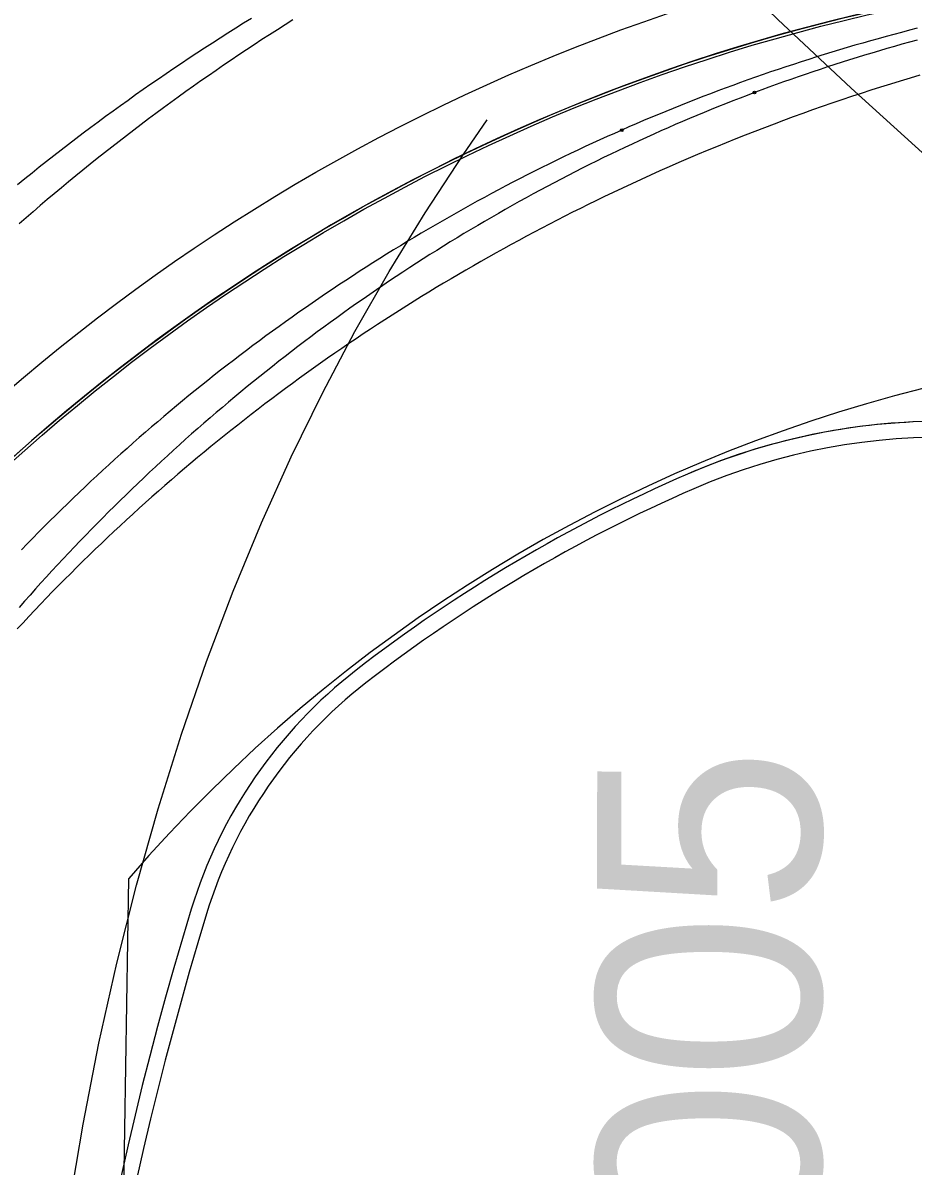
# Model space of a CAD drawing. Extents: x -14 to 1565148, y -25 to 642856.
# Drawn here: x 1564794.96 to 1564822.81, y 636507.79 to 636543.56 of the extents above; entities that cross this region are included whole.
import ezdxf

# ---------------------------------------------------------------- set-up
doc = ezdxf.new("R2010")
doc.units = 0
for name, color, linetype in [('DR_P_Erosion_Control', 7, 'Continuous'), ('GE_P_Alignment_100_Stations', 7, 'Continuous'), ('GE_P_Driveway_CL', 7, 'Continuous'), ('GE_X_Alignment', 7, 'Continuous'), ('PV_P_EOP', 7, 'Continuous'), ('SC_Shading2', 7, 'Continuous'), ('TR_Turning_Path28', 7, 'Continuous'), ('TR_Turning_Path28 - Copy-1', 7, 'Continuous'), ('VG_P_Text', 7, 'Continuous')]:
    doc.layers.add(name, color=color, linetype=linetype)

msp = doc.modelspace()

# ---------------------------------------------------------------- linework, layer by layer
at = {"layer": 'DR_P_Erosion_Control'}
for points in [[(1564799.222, 636565.807), (1564800.117, 636564.572), (1564801.953, 636562.12), (1564803.847, 636559.696), (1564805.797, 636557.306), (1564807.8, 636554.948), (1564809.855, 636552.624), (1564811.961, 636550.334), (1564814.117, 636548.079), (1564816.322, 636545.858), (1564818.575, 636543.671), (1564820.874, 636541.519), (1564823.215, 636539.404), (1564825.581, 636537.338), (1564827.964, 636535.325), (1564830.357, 636533.363), (1564832.751, 636531.453), (1564834.655, 636529.964)], [(1564795.653, 636500.699), (1564795.708, 636501.23), (1564796.024, 636503.898), (1564796.402, 636506.521), (1564796.84, 636509.105), (1564797.338, 636511.645), (1564797.897, 636514.139), (1564798.514, 636516.583), (1564799.188, 636518.974), (1564799.918, 636521.307), (1564800.702, 636523.578), (1564801.537, 636525.784), (1564802.421, 636527.92), (1564803.352, 636529.987), (1564804.327, 636531.979), (1564805.348, 636533.906), (1564806.419, 636535.782), (1564807.546, 636537.62), (1564808.737, 636539.436), (1564809.486, 636540.524)]]:
    msp.add_lwpolyline(points, dxfattribs=at)
at = {"layer": 'GE_P_Alignment_100_Stations'}
for points in [[(1564823.023, 636541.925), (1564822.716, 636541.834), (1564822.41, 636541.741), (1564822.103, 636541.646), (1564821.797, 636541.55), (1564821.492, 636541.452), (1564821.187, 636541.353), (1564820.882, 636541.252), (1564820.578, 636541.15), (1564820.274, 636541.047), (1564819.97, 636540.941), (1564819.667, 636540.835), (1564819.365, 636540.727), (1564819.063, 636540.617), (1564818.761, 636540.506), (1564818.46, 636540.394), (1564818.159, 636540.28), (1564817.859, 636540.164), (1564817.56, 636540.047), (1564817.261, 636539.929), (1564816.962, 636539.809), (1564816.664, 636539.687), (1564816.367, 636539.565), (1564816.07, 636539.44), (1564815.773, 636539.314), (1564815.478, 636539.187), (1564815.183, 636539.058), (1564814.888, 636538.928), (1564814.594, 636538.796), (1564814.301, 636538.663), (1564814.008, 636538.528), (1564813.716, 636538.392), (1564813.424, 636538.254), (1564813.134, 636538.115)], [(1564813.134, 636538.115), (1564812.889, 636537.996), (1564812.645, 636537.877), (1564812.401, 636537.756), (1564812.159, 636537.635), (1564811.916, 636537.512), (1564811.674, 636537.389), (1564811.433, 636537.264), (1564811.193, 636537.139), (1564810.953, 636537.012), (1564810.713, 636536.885), (1564810.475, 636536.756), (1564810.237, 636536.627), (1564809.999, 636536.496), (1564809.762, 636536.365), (1564809.526, 636536.232), (1564809.29, 636536.099), (1564809.055, 636535.964), (1564808.82, 636535.829), (1564808.587, 636535.692), (1564808.354, 636535.555), (1564808.121, 636535.416), (1564807.889, 636535.277), (1564807.658, 636535.136), (1564807.427, 636534.995), (1564807.197, 636534.853), (1564806.968, 636534.709), (1564806.74, 636534.565), (1564806.512, 636534.42), (1564806.285, 636534.273), (1564806.058, 636534.126), (1564805.832, 636533.978), (1564805.607, 636533.829), (1564805.383, 636533.678), (1564805.159, 636533.527), (1564804.936, 636533.375), (1564804.713, 636533.222), (1564804.492, 636533.068), (1564804.271, 636532.913), (1564804.051, 636532.757), (1564803.831, 636532.6), (1564803.613, 636532.442), (1564803.395, 636532.283), (1564803.177, 636532.124), (1564802.961, 636531.963), (1564802.745, 636531.801), (1564802.53, 636531.639), (1564802.316, 636531.475), (1564802.103, 636531.311), (1564801.89, 636531.145), (1564801.678, 636530.979), (1564801.467, 636530.812), (1564801.257, 636530.644), (1564801.047, 636530.474), (1564800.838, 636530.304), (1564800.63, 636530.134), (1564800.423, 636529.962), (1564800.217, 636529.789), (1564800.011, 636529.615), (1564799.807, 636529.441), (1564799.603, 636529.265), (1564799.399, 636529.089), (1564799.197, 636528.912), (1564798.996, 636528.734), (1564798.795, 636528.555), (1564798.595, 636528.375), (1564798.396, 636528.194), (1564798.198, 636528.012), (1564798.001, 636527.83), (1564797.804, 636527.647), (1564797.609, 636527.462), (1564797.414, 636527.277), (1564797.22, 636527.091), (1564797.027, 636526.905), (1564796.835, 636526.717), (1564796.644, 636526.529), (1564796.453, 636526.339), (1564796.264, 636526.149), (1564796.075, 636525.958), (1564795.887, 636525.766), (1564795.7, 636525.574), (1564795.514, 636525.38), (1564795.329, 636525.186), (1564795.145, 636524.991), (1564794.962, 636524.795), (1564794.78, 636524.598)]]:
    msp.add_lwpolyline(points, dxfattribs=at)
msp.add_arc((1564832.341, 636489.435), 69.712, 118.46655, 137.75402, dxfattribs=at)
at = {"layer": 'GE_P_Driveway_CL'}
for centre, radius, start, end in [((1564834.986, 636485.101), 60.333, 360, 269.30622), ((1564834.986, 636485.101), 60.333, 360, 269.30622), ((1564823.714, 636511.095), 20, 62.2648, 113.4449), ((1564823.714, 636511.095), 20, 62.2648, 113.4449), ((1564834.986, 636485.101), 48.333, 113.4449, 127.7689), ((1564834.986, 636485.101), 48.333, 113.4449, 127.7689), ((1564814.571, 636511.45), 15, 127.7689, 163.0099), ((1564814.571, 636511.45), 15, 127.7689, 163.0099), ((1564905.424, 636483.69), 110, 163.00991, 194.69642), ((1564905.424, 636483.69), 110, 163.00991, 194.69642)]:
    msp.add_arc(centre, radius, start, end, dxfattribs=at)
at = {"layer": 'GE_X_Alignment'}
msp.add_circle((1564834.986, 636485.101), 60.25, dxfattribs=at)
for centre, radius, start, end in [((1564823.714, 636511.095), 20, 92.5792, 113.4449), ((1564834.986, 636485.101), 48.333, 113.4449, 127.7689), ((1564814.571, 636511.45), 15, 127.7689, 163.0099), ((1564905.424, 636483.69), 110, 163.00991, 194.69642)]:
    msp.add_arc(centre, radius, start, end, dxfattribs=at)
at = {"layer": 'PV_P_EOP'}
for radius in [62, 60.333, 60.25]:
    msp.add_circle((1564834.986, 636485.101), radius, dxfattribs=at)
for centre, radius, start, end in [((1564823.714, 636511.095), 20, 62.2648, 113.4449), ((1564823.714, 636511.095), 19.5, 62.2648, 113.4449), ((1564834.986, 636485.101), 48.333, 113.4449, 127.7689), ((1564834.986, 636485.101), 47.833, 113.4449, 127.7689), ((1564814.571, 636511.45), 15, 127.7689, 163.0099), ((1564814.571, 636511.45), 14.5, 127.7689, 163.0099), ((1564905.424, 636483.69), 110, 163.00991, 194.69642), ((1564905.424, 636483.69), 109.5, 163.00991, 194.69642)]:
    msp.add_arc(centre, radius, start, end, dxfattribs=at)
at = {"layer": 'SC_Shading2'}
msp.add_line((1564797.267, 636454.613), (1564798.272, 636516.791), dxfattribs=at)
msp.add_arc((1564834.986, 636485.101), 48.5, 218.9483, 139.2008, dxfattribs=at)
at = {"layer": 'TR_Turning_Path28'}
for points in [[(1564802.111, 636543.701), (1564801.865, 636543.549), (1564801.619, 636543.396), (1564801.374, 636543.241), (1564801.13, 636543.086), (1564800.886, 636542.929), (1564800.643, 636542.771), (1564800.401, 636542.613), (1564800.159, 636542.453), (1564799.918, 636542.292), (1564799.678, 636542.13), (1564799.438, 636541.967), (1564799.199, 636541.803), (1564798.961, 636541.638), (1564798.723, 636541.472), (1564798.486, 636541.305), (1564798.25, 636541.137), (1564798.014, 636540.968), (1564797.779, 636540.798), (1564797.545, 636540.627), (1564797.312, 636540.455), (1564797.079, 636540.282), (1564796.847, 636540.108), (1564796.616, 636539.932), (1564796.385, 636539.756), (1564796.155, 636539.579), (1564795.926, 636539.401), (1564795.698, 636539.222), (1564795.47, 636539.042), (1564795.244, 636538.861), (1564795.018, 636538.679), (1564794.792, 636538.496)], [(1564822.942, 636543.392), (1564822.697, 636543.328), (1564822.453, 636543.264), (1564822.208, 636543.199), (1564821.965, 636543.133), (1564821.721, 636543.066), (1564821.478, 636542.998), (1564821.235, 636542.929), (1564820.993, 636542.859), (1564820.751, 636542.788), (1564820.51, 636542.716), (1564820.269, 636542.643), (1564820.028, 636542.569), (1564819.787, 636542.494), (1564819.548, 636542.418), (1564819.308, 636542.341), (1564819.069, 636542.263), (1564818.83, 636542.185), (1564818.592, 636542.105), (1564818.354, 636542.024), (1564818.117, 636541.942), (1564817.88, 636541.859), (1564817.644, 636541.776), (1564817.407, 636541.691), (1564817.172, 636541.605), (1564816.937, 636541.519), (1564816.702, 636541.431), (1564816.468, 636541.343), (1564816.234, 636541.253), (1564816.001, 636541.163), (1564815.768, 636541.071), (1564815.535, 636540.979), (1564815.303, 636540.885), (1564815.072, 636540.791), (1564814.841, 636540.696), (1564814.611, 636540.6), (1564814.381, 636540.503), (1564814.151, 636540.404), (1564813.922, 636540.305), (1564813.694, 636540.205)], [(1564813.694, 636540.205), (1564813.465, 636540.104), (1564813.237, 636540.002), (1564813.009, 636539.899), (1564812.781, 636539.794), (1564812.553, 636539.689), (1564812.325, 636539.582), (1564812.097, 636539.474), (1564811.87, 636539.365), (1564811.643, 636539.255), (1564811.417, 636539.144), (1564811.191, 636539.032), (1564810.965, 636538.919), (1564810.74, 636538.805), (1564810.515, 636538.69), (1564810.291, 636538.574), (1564810.067, 636538.457), (1564809.844, 636538.34), (1564809.621, 636538.221), (1564809.399, 636538.101), (1564809.177, 636537.98), (1564808.956, 636537.858), (1564808.735, 636537.735), (1564808.514, 636537.612), (1564808.295, 636537.487), (1564808.075, 636537.361), (1564807.856, 636537.235), (1564807.638, 636537.107), (1564807.42, 636536.979), (1564807.203, 636536.849), (1564806.986, 636536.719), (1564806.77, 636536.587), (1564806.554, 636536.455), (1564806.339, 636536.322), (1564806.124, 636536.188), (1564805.91, 636536.052), (1564805.696, 636535.916), (1564805.483, 636535.779), (1564805.271, 636535.641), (1564805.059, 636535.502), (1564804.847, 636535.363), (1564804.637, 636535.222), (1564804.427, 636535.08), (1564804.217, 636534.938), (1564804.008, 636534.794), (1564803.799, 636534.65), (1564803.592, 636534.505), (1564803.384, 636534.358), (1564803.178, 636534.211), (1564802.972, 636534.063), (1564802.766, 636533.914), (1564802.561, 636533.765), (1564802.357, 636533.614), (1564802.153, 636533.462), (1564801.95, 636533.31), (1564801.748, 636533.157), (1564801.546, 636533.002), (1564801.345, 636532.847), (1564801.145, 636532.691), (1564800.945, 636532.535), (1564800.746, 636532.377), (1564800.547, 636532.218), (1564800.349, 636532.059), (1564800.152, 636531.899), (1564799.955, 636531.737), (1564799.759, 636531.575), (1564799.564, 636531.413), (1564799.37, 636531.249), (1564799.176, 636531.084), (1564798.982, 636530.919), (1564798.79, 636530.753), (1564798.598, 636530.586), (1564798.407, 636530.418), (1564798.216, 636530.249), (1564798.027, 636530.08), (1564797.838, 636529.909), (1564797.649, 636529.738), (1564797.461, 636529.566), (1564797.275, 636529.393), (1564797.088, 636529.22), (1564796.903, 636529.045), (1564796.718, 636528.87), (1564796.534, 636528.694), (1564796.351, 636528.517), (1564796.168, 636528.34), (1564795.986, 636528.161), (1564795.805, 636527.982), (1564795.624, 636527.802), (1564795.445, 636527.622), (1564795.266, 636527.44), (1564795.088, 636527.258), (1564794.91, 636527.075)]]:
    msp.add_lwpolyline(points, dxfattribs=at)
msp.add_circle((1564813.694, 636540.205), 0.0417, dxfattribs=at)
msp.add_circle((1564813.694, 636540.205), 0.0417, dxfattribs=at)
at = {"layer": 'TR_Turning_Path28 - Copy-1'}
for points in [[(1564803.408, 636543.655), (1564803.164, 636543.501), (1564802.921, 636543.347), (1564802.679, 636543.191), (1564802.437, 636543.035), (1564802.196, 636542.877), (1564801.956, 636542.718), (1564801.716, 636542.558), (1564801.477, 636542.397), (1564801.238, 636542.235), (1564801, 636542.072), (1564800.763, 636541.908), (1564800.526, 636541.742), (1564800.291, 636541.576), (1564800.055, 636541.409), (1564799.821, 636541.24), (1564799.587, 636541.07), (1564799.354, 636540.9), (1564799.121, 636540.728), (1564798.889, 636540.555), (1564798.658, 636540.382), (1564798.427, 636540.207), (1564798.198, 636540.031), (1564797.969, 636539.854), (1564797.74, 636539.676), (1564797.513, 636539.497), (1564797.286, 636539.317), (1564797.06, 636539.136), (1564796.834, 636538.954), (1564796.609, 636538.771), (1564796.385, 636538.587), (1564796.162, 636538.402), (1564795.94, 636538.217), (1564795.718, 636538.03), (1564795.497, 636537.842), (1564795.277, 636537.653), (1564795.057, 636537.463), (1564794.838, 636537.272)], [(1564822.938, 636543.019), (1564822.701, 636542.955), (1564822.465, 636542.889), (1564822.229, 636542.822), (1564821.994, 636542.755), (1564821.759, 636542.686), (1564821.525, 636542.617), (1564821.291, 636542.547), (1564821.058, 636542.475), (1564820.825, 636542.403), (1564820.593, 636542.33), (1564820.362, 636542.256), (1564820.13, 636542.181), (1564819.9, 636542.105), (1564819.67, 636542.028), (1564819.44, 636541.95), (1564819.211, 636541.871), (1564818.983, 636541.791), (1564818.755, 636541.711), (1564818.527, 636541.629), (1564818.301, 636541.546), (1564818.074, 636541.463), (1564817.849, 636541.379)], [(1564817.849, 636541.379), (1564817.623, 636541.293), (1564817.397, 636541.207), (1564817.172, 636541.119), (1564816.947, 636541.03), (1564816.721, 636540.94), (1564816.496, 636540.849), (1564816.271, 636540.757), (1564816.045, 636540.664), (1564815.82, 636540.569), (1564815.595, 636540.473), (1564815.37, 636540.376), (1564815.145, 636540.278), (1564814.92, 636540.179), (1564814.695, 636540.078), (1564814.47, 636539.977), (1564814.245, 636539.874), (1564814.021, 636539.77), (1564813.797, 636539.665), (1564813.574, 636539.559), (1564813.351, 636539.453), (1564813.128, 636539.345), (1564812.906, 636539.236), (1564812.684, 636539.125), (1564812.462, 636539.014), (1564812.241, 636538.902), (1564812.021, 636538.789), (1564811.8, 636538.675), (1564811.58, 636538.559), (1564811.361, 636538.443), (1564811.141, 636538.326), (1564810.923, 636538.207), (1564810.704, 636538.088), (1564810.486, 636537.967), (1564810.269, 636537.846), (1564810.052, 636537.723), (1564809.835, 636537.6), (1564809.619, 636537.475), (1564809.403, 636537.35), (1564809.188, 636537.223), (1564808.973, 636537.095), (1564808.759, 636536.967), (1564808.545, 636536.837), (1564808.331, 636536.707), (1564808.119, 636536.575), (1564807.906, 636536.443), (1564807.694, 636536.309), (1564807.483, 636536.175), (1564807.272, 636536.039), (1564807.061, 636535.903), (1564806.851, 636535.765), (1564806.642, 636535.627), (1564806.433, 636535.487), (1564806.225, 636535.347), (1564806.017, 636535.205), (1564805.809, 636535.063), (1564805.603, 636534.92), (1564805.396, 636534.776), (1564805.191, 636534.63), (1564804.985, 636534.484), (1564804.781, 636534.337), (1564804.577, 636534.189), (1564804.373, 636534.04), (1564804.17, 636533.89), (1564803.968, 636533.74), (1564803.766, 636533.588), (1564803.565, 636533.435), (1564803.364, 636533.282), (1564803.164, 636533.127), (1564802.965, 636532.972), (1564802.766, 636532.815), (1564802.568, 636532.658), (1564802.37, 636532.5), (1564802.173, 636532.341), (1564801.977, 636532.181), (1564801.781, 636532.02), (1564801.586, 636531.858), (1564801.392, 636531.695), (1564801.198, 636531.532), (1564801.004, 636531.367), (1564800.812, 636531.202), (1564800.62, 636531.036), (1564800.429, 636530.869), (1564800.238, 636530.701), (1564800.048, 636530.532), (1564799.859, 636530.362), (1564799.67, 636530.192), (1564799.482, 636530.02), (1564799.295, 636529.848), (1564799.108, 636529.675), (1564798.922, 636529.501), (1564798.737, 636529.326), (1564798.552, 636529.151), (1564798.368, 636528.974), (1564798.185, 636528.797), (1564798.002, 636528.619), (1564797.82, 636528.44), (1564797.639, 636528.26), (1564797.459, 636528.08), (1564797.279, 636527.898), (1564797.1, 636527.716), (1564796.922, 636527.533), (1564796.744, 636527.349), (1564796.568, 636527.165), (1564796.391, 636526.979), (1564796.216, 636526.793), (1564796.041, 636526.606), (1564795.868, 636526.418), (1564795.694, 636526.23), (1564795.522, 636526.04), (1564795.35, 636525.85), (1564795.18, 636525.659), (1564795.009, 636525.468), (1564794.84, 636525.275)]]:
    msp.add_lwpolyline(points, dxfattribs=at)
msp.add_circle((1564817.849, 636541.379), 0.0417, dxfattribs=at)
msp.add_circle((1564817.849, 636541.379), 0.0417, dxfattribs=at)
msp.add_arc((1564826.601, 636497.291), 62.371, 105.98192, 163.48735, dxfattribs=at)

# ---------------------------------------------------------------- texts
at = {"layer": 'VG_P_Text'}
msp.add_text('B-005', height=7, rotation=89.94, dxfattribs=at).set_placement((1564819.902, 636495.922))

doc.saveas('drawing.dxf')
